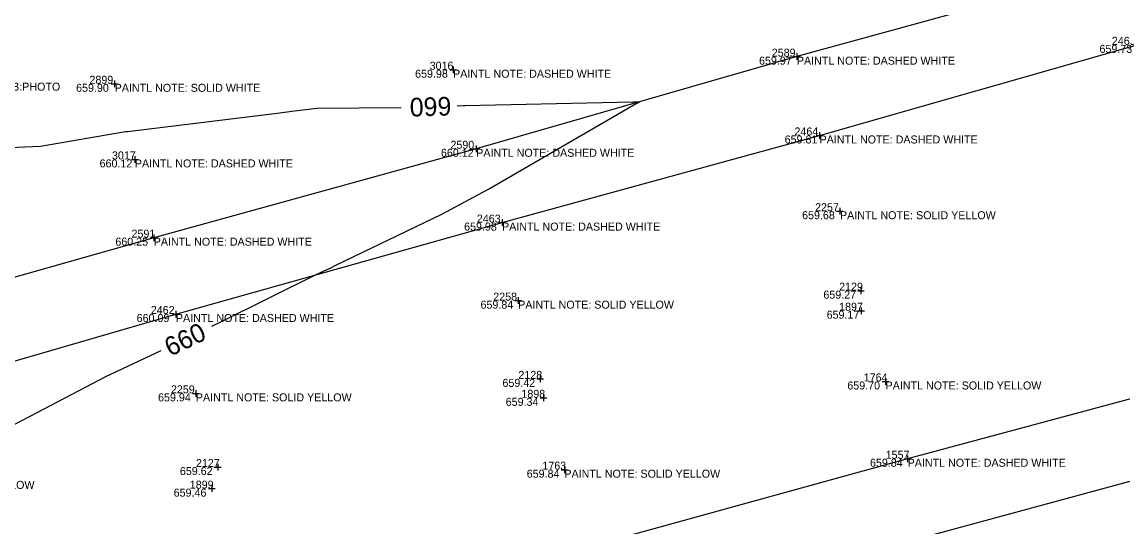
# Model space of a CAD drawing. Extents: x 2129350 to 2137777, y 657588 to 659885.
# Drawn here: x 2134545 to 2134710.2, y 659096.7 to 659172.4 of the extents above; entities that cross this region are included whole.
import ezdxf

# ---------------------------------------------------------------- set-up
doc = ezdxf.new("R2010")
doc.units = 0
for name, color, linetype in [('DT_X_Contour_Major', 7, 'Continuous'), ('PV_X_COP', 7, 'Continuous'), ('SV_X_Shot_Marker', 7, 'Continuous'), ('SV_X_Text_Comment', 7, 'Continuous'), ('SV_X_Text_Elevation', 7, 'Continuous'), ('SV_X_Text_Name', 7, 'Continuous')]:
    doc.layers.add(name, color=color, linetype=linetype)

msp = doc.modelspace()

# ---------------------------------------------------------------- linework, layer by layer
at = {"layer": 'DT_X_Contour_Major'}
for points in [[(2134610.29, 659159.89), (2134611.26, 659159.92), (2134611.28, 659159.92), (2134611.53, 659159.94), (2134636.62, 659160.46), (2134637.19, 659160.49), (2134637.7, 659160.48), (2134637.27, 659160.24), (2134636.78, 659159.95), (2134615.27, 659147.47), (2134614.88, 659147.27), (2134614.86, 659147.27), (2134607.97, 659143.56), (2134592.05, 659135.94), (2134591.31, 659135.55), (2134589.13, 659134.54), (2134574.81, 659127.45), (2134573.46, 659126.79)], [(2134502.54, 659150.3), (2134505.95, 659150.87), (2134511.32, 659151.8), (2134511.43, 659151.82), (2134521.32, 659152.72), (2134529.88, 659152.53), (2134535.18, 659153.3), (2134547.81, 659153.83), (2134560.59, 659156.01), (2134560.85, 659156.03), (2134583.69, 659158.85), (2134585.49, 659159.1), (2134589.26, 659159.53), (2134601.9, 659159.64)], [(2134565.89, 659123.14), (2134557.57, 659119.21), (2134546.21, 659113.29), (2134532.23, 659106.01), (2134524.98, 659103.37), (2134523.71, 659102.95), (2134502.7, 659096.46), (2134500.12, 659094.95), (2134490.37, 659089.24), (2134477.3, 659084.36), (2134477.24, 659084.34), (2134475.21, 659084.76), (2134474.49, 659084.4)]]:
    msp.add_lwpolyline(points, dxfattribs=at)
at = {"layer": 'PV_X_COP'}
for points in [[(2134520.09, 659114.68), (2134568.13, 659128.65), (2134617.04, 659142.36), (2134664.66, 659155.43), (2134712.28, 659169.02), (2134760.57, 659182.99), (2134808.9, 659196.44), (2134857.18, 659209.96), (2134905, 659224.09), (2134953.16, 659237.82), (2135001.3, 659251.25), (2135048.97, 659264.98), (2135097.44, 659279.39), (2135145, 659292.73), (2135193.91, 659307.04), (2135241.76, 659320.98), (2135289.6, 659334.84), (2135337.5, 659347.93), (2135385.12, 659361.55), (2135434.03, 659374.73), (2135482.21, 659388.12), (2135530.34, 659401.09)], [(2134536.41, 659055.93), (2134584.63, 659068.49), (2134632.85, 659082.56), (2134681.18, 659095.41), (2134729.3, 659108.49), (2134777.5, 659121.73), (2134825.62, 659134.79), (2134874.04, 659148.15), (2134922.3, 659161.49), (2134970.42, 659174.45), (2135018.69, 659187.56), (2135066.93, 659200.99), (2135115.08, 659213.86), (2135163, 659227.16), (2135211.7, 659240.81), (2135259.71, 659253.66), (2135307.87, 659266.85), (2135356.61, 659279.29), (2135404.78, 659292.12), (2135453.04, 659304.51), (2135501.4, 659316.76), (2135549.86, 659329.4)], [(2135046.23, 659276.72), (2134998.09, 659262.4), (2134950.01, 659248.29), (2134901.68, 659235.27), (2134853.4, 659222.06), (2134806.14, 659207.81), (2134757.33, 659193.63), (2134709.1, 659180.43), (2134661.25, 659167.25), (2134613.17, 659153.43), (2134564.8, 659140.1), (2134516.96, 659126.54), (2134468.46, 659112.97), (2134420.69, 659099.3), (2134372.8, 659086.61), (2134323.79, 659072.7)], [(2135063.97, 659212.65), (2135015.7, 659199.59), (2134967.18, 659186.26), (2134919.11, 659173.06), (2134870.79, 659159.93), (2134822.4, 659146.6), (2134774.18, 659133.37), (2134726.37, 659119.97), (2134677.87, 659106.93), (2134629.67, 659093.61), (2134581.23, 659080.17), (2134532.94, 659067.73), (2134484.94, 659054.04), (2134437, 659040.07), (2134388.52, 659027.39), (2134340.25, 659013.73)]]:
    msp.add_lwpolyline(points, dxfattribs=at)
at = {"layer": 'SV_X_Shot_Marker'}
for p, q in [((2134660.75, 659167.25), (2134661.75, 659167.25)), ((2134661.25, 659167.75), (2134661.25, 659166.75)), ((2134661.25, 659167.25), (2134661.25, 659167.25)), ((2134609.19, 659165.29), (2134610.19, 659165.29)), ((2134609.69, 659165.79), (2134609.69, 659164.79)), ((2134609.69, 659165.29), (2134609.69, 659165.29)), ((2134558.94, 659163.68), (2134558.94, 659162.68)), ((2134558.44, 659163.18), (2134559.44, 659163.18)), ((2134558.94, 659163.18), (2134558.94, 659163.18)), ((2134664.16, 659155.43), (2134665.16, 659155.43)), ((2134664.66, 659155.93), (2134664.66, 659154.93)), ((2134664.66, 659155.43), (2134664.66, 659155.43)), ((2134612.67, 659153.43), (2134613.67, 659153.43)), ((2134613.17, 659153.93), (2134613.17, 659152.93)), ((2134613.17, 659153.43), (2134613.17, 659153.43)), ((2134561.47, 659151.84), (2134562.47, 659151.84)), ((2134561.97, 659152.34), (2134561.97, 659151.34)), ((2134561.97, 659151.84), (2134561.97, 659151.84)), ((2134667.22, 659144.07), (2134668.22, 659144.07)), ((2134667.72, 659144.57), (2134667.72, 659143.57)), ((2134667.72, 659144.07), (2134667.72, 659144.07)), ((2134616.54, 659142.36), (2134617.54, 659142.36)), ((2134617.04, 659142.86), (2134617.04, 659141.86)), ((2134617.04, 659142.36), (2134617.04, 659142.36)), ((2134564.8, 659140.6), (2134564.8, 659139.6)), ((2134564.3, 659140.1), (2134565.3, 659140.1)), ((2134564.8, 659140.1), (2134564.8, 659140.1)), ((2134670.37, 659132.15), (2134671.37, 659132.15)), ((2134670.87, 659132.65), (2134670.87, 659131.65)), ((2134670.87, 659132.15), (2134670.87, 659132.15)), ((2134618.96, 659130.66), (2134619.96, 659130.66)), ((2134619.46, 659131.16), (2134619.46, 659130.16)), ((2134619.46, 659130.66), (2134619.46, 659130.66)), ((2134567.63, 659128.65), (2134568.63, 659128.65)), ((2134568.13, 659129.15), (2134568.13, 659128.15)), ((2134568.13, 659128.65), (2134568.13, 659128.65)), ((2134670.4, 659129.15), (2134671.4, 659129.15)), ((2134670.9, 659129.65), (2134670.9, 659128.65)), ((2134670.9, 659129.15), (2134670.9, 659129.15)), ((2134622.26, 659118.92), (2134623.26, 659118.92)), ((2134622.76, 659119.42), (2134622.76, 659118.42)), ((2134622.76, 659118.92), (2134622.76, 659118.92)), ((2134674.56, 659119.03), (2134674.56, 659118.03)), ((2134571.12, 659117.25), (2134571.12, 659116.25)), ((2134674.06, 659118.53), (2134675.06, 659118.53)), ((2134674.56, 659118.53), (2134674.56, 659118.53)), ((2134570.62, 659116.75), (2134571.62, 659116.75)), ((2134571.12, 659116.75), (2134571.12, 659116.75)), ((2134622.76, 659116.08), (2134623.76, 659116.08)), ((2134623.26, 659116.58), (2134623.26, 659115.58)), ((2134623.26, 659116.08), (2134623.26, 659116.08)), ((2134677.87, 659107.43), (2134677.87, 659106.43)), ((2134573.89, 659105.7), (2134574.89, 659105.7)), ((2134574.39, 659106.2), (2134574.39, 659105.2)), ((2134574.39, 659105.7), (2134574.39, 659105.7)), ((2134626.39, 659105.8), (2134626.39, 659104.8)), ((2134677.37, 659106.93), (2134678.37, 659106.93)), ((2134677.87, 659106.93), (2134677.87, 659106.93)), ((2134625.89, 659105.3), (2134626.89, 659105.3)), ((2134626.39, 659105.3), (2134626.39, 659105.3)), ((2134573.04, 659102.46), (2134574.04, 659102.46)), ((2134573.54, 659102.96), (2134573.54, 659101.96)), ((2134573.54, 659102.46), (2134573.54, 659102.46))]:
    msp.add_line(p, q, dxfattribs=at)

# ---------------------------------------------------------------- texts
at = {"layer": 'DT_X_Contour_Major'}
for rotation, p in [(181.6589, (2134609.4, 659161.24)), (25.7498, (2134567.28, 659122.23))]:
    msp.add_text('660', height=2.8, rotation=rotation, dxfattribs=at).set_placement(p)
at = {"layer": 'SV_X_Text_Comment'}
for s, p in [('PAINTL NOTE: DASHED WHITE', (2134661.25, 659166.05)), ('PAINTL NOTE: DASHED WHITE', (2134609.69, 659164.09)), ('EB:MATERIAL STONE EB:DEPTH EB:PHOTO', (2134516.99, 659162.15)), ('PAINTL NOTE: SOLID WHITE', (2134558.94, 659161.98)), ('PAINTL NOTE: DASHED WHITE', (2134664.66, 659154.23)), ('PAINTL NOTE: DASHED WHITE', (2134613.17, 659152.23)), ('PAINTL NOTE: DASHED WHITE', (2134561.97, 659150.64)), ('PAINTL NOTE: SOLID YELLOW', (2134667.72, 659142.87)), ('PAINTL NOTE: DASHED WHITE', (2134617.04, 659141.16)), ('PAINTL NOTE: DASHED WHITE', (2134564.8, 659138.9)), ('PAINTL NOTE: SOLID YELLOW', (2134619.46, 659129.45)), ('PAINTL NOTE: DASHED WHITE', (2134568.13, 659127.45)), ('PAINTL NOTE: SOLID YELLOW', (2134674.56, 659117.33)), ('PAINTL NOTE: SOLID YELLOW', (2134571.12, 659115.55)), ('PAINTL NOTE: DASHED WHITE', (2134677.87, 659105.74)), ('PAINTL NOTE: SOLID YELLOW', (2134626.39, 659104.1)), ('PAINTL NOTE: SOLID YELLOW', (2134523.56, 659102.42))]:
    msp.add_text(s, height=1.2, dxfattribs=at).set_placement(p)
at = {"layer": 'SV_X_Text_Elevation'}
for s, p in [('659.73', (2134706.64, 659167.82)), ('659.97', (2134655.58, 659166.05)), ('659.98', (2134604, 659164.09)), ('659.90', (2134553.16, 659161.98)), ('659.81', (2134659.43, 659154.23)), ('660.12', (2134607.88, 659152.23)), ('660.12', (2134556.68, 659150.64)), ('659.68', (2134662.04, 659142.87)), ('659.98', (2134611.35, 659141.16)), ('660.25', (2134559.05, 659138.9)), ('659.27', (2134665.23, 659130.95)), ('659.84', (2134613.81, 659129.45)), ('660.09', (2134562.24, 659127.45)), ('659.17', (2134665.72, 659127.95)), ('659.42', (2134617.1, 659117.72)), ('659.70', (2134668.82, 659117.33)), ('659.94', (2134565.45, 659115.55)), ('659.34', (2134617.59, 659114.88)), ('659.62', (2134568.72, 659104.5)), ('659.84', (2134672.22, 659105.74)), ('659.84', (2134620.74, 659104.1)), ('659.46', (2134567.79, 659101.26))]:
    msp.add_text(s, height=1.2, dxfattribs=at).set_placement(p)
at = {"layer": 'SV_X_Text_Name'}
for s, p in [('2465', (2134708.5, 659169.02)), ('2589', (2134657.49, 659167.25)), ('3016', (2134606.18, 659165.29)), ('2899', (2134555.16, 659163.18)), ('2464', (2134660.89, 659155.43)), ('2590', (2134609.3, 659153.43)), ('3017', (2134558.54, 659151.84)), ('2257', (2134663.99, 659144.07)), ('2463', (2134613.26, 659142.36)), ('2591', (2134561.47, 659140.1)), ('2258', (2134615.72, 659130.66)), ('2129', (2134667.6, 659132.15)), ('1897', (2134667.59, 659129.15)), ('2462', (2134564.36, 659128.65)), ('2128', (2134619.49, 659118.92)), ('1764', (2134671.28, 659118.53)), ('2259', (2134567.38, 659116.75)), ('1898', (2134619.94, 659116.08)), ('1557', (2134674.57, 659106.93)), ('2127', (2134571.13, 659105.7)), ('1763', (2134623.09, 659105.3)), ('1899', (2134570.21, 659102.46))]:
    msp.add_text(s, height=1.2, dxfattribs=at).set_placement(p)

doc.saveas('drawing.dxf')
